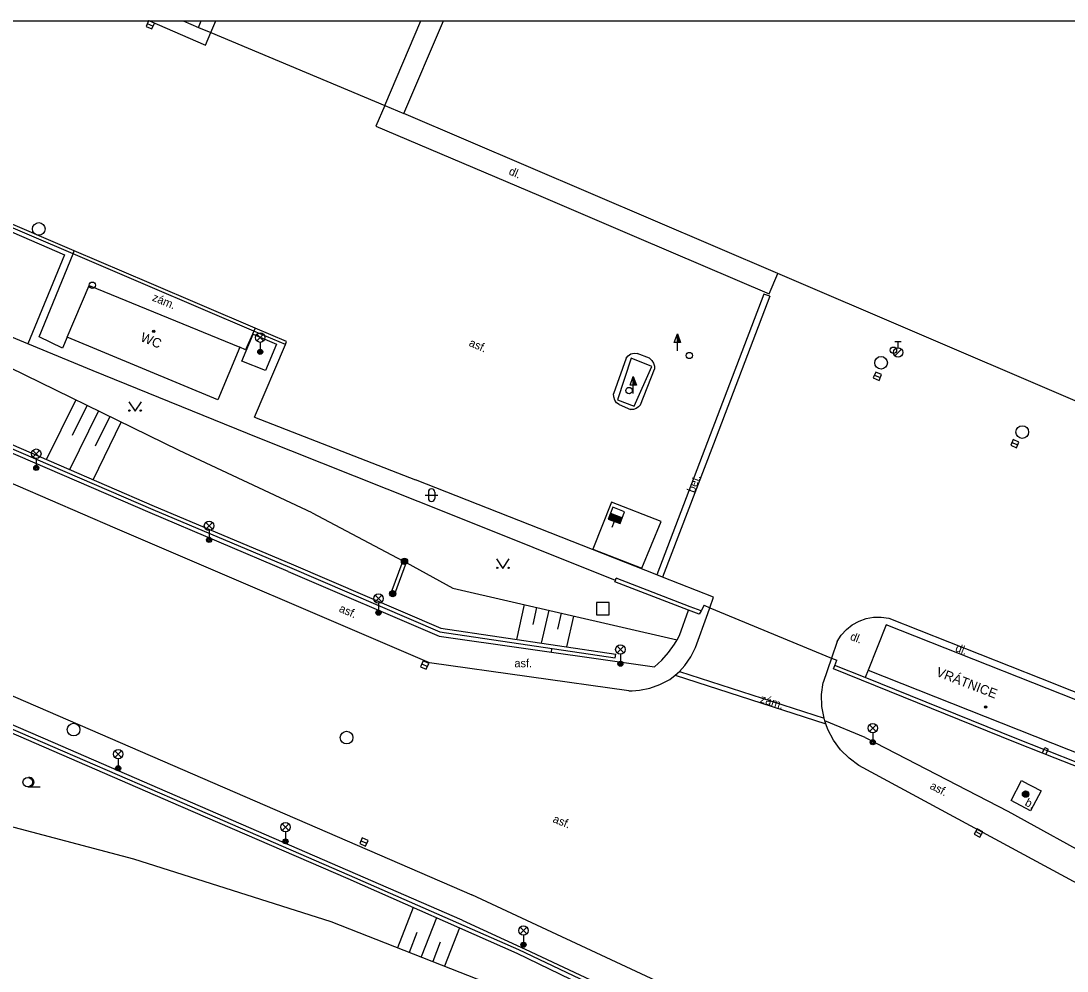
# Model space of a CAD drawing. Extents: x -596024 to -594475, y -1163820 to -1161957.
# Drawn here: x -595200.5 to -595117.6, y -1162032.2 to -1161956.9 of the extents above; entities that cross this region are included whole.
import ezdxf

# ---------------------------------------------------------------- set-up
doc = ezdxf.new("R2010")
doc.units = 0
for name, color, linetype in [('Level 10', 7, 'Continuous'), ('Level 11', 7, 'Continuous'), ('Level 14', 7, 'Continuous'), ('Level 15', 7, 'Continuous'), ('Level 25', 7, 'Continuous'), ('Level 26', 7, 'Continuous'), ('Level 27', 7, 'Continuous'), ('Level 28', 7, 'Continuous'), ('Level 31', 7, 'Continuous'), ('Level 33', 7, 'Continuous'), ('Level 36', 7, 'Continuous'), ('Level 39', 7, 'Continuous'), ('Level 40', 7, 'Continuous'), ('Level 41', 7, 'Continuous'), ('Level 5', 7, 'Continuous'), ('Level 7', 7, 'Continuous'), ('Level 8', 7, 'Continuous'), ('Level 9', 7, 'Continuous'), ('Vrstva 27', 7, 'Continuous'), ('Vrstva 63', 7, 'Continuous')]:
    doc.layers.add(name, color=color, linetype=linetype)

msp = doc.modelspace()

# ---------------------------------------------------------------- linework, layer by layer
at = {"layer": 'Level 10'}
for points in [[(-595192.99, -1161997.09), (-595282.72, -1161958.26)], [(-595320.65, -1161958.54), (-595306.87, -1161964.61), (-595288.8, -1161972.43), (-595198.33, -1162011.58), (-595164.73, -1162026.16)], [(-595196.24, -1161975.11), (-595202.61, -1161972.38)], [(-595190.31, -1161977.65), (-595196.24, -1161975.11)], [(-595181.91, -1161981.23), (-595190.31, -1161977.65)], [(-595179.41, -1161982.3), (-595181.91, -1161981.23)], [(-595179.51, -1161982.53), (-595179.41, -1161982.3)], [(-595181.96, -1161988.3), (-595179.51, -1161982.53)], [(-595181.96, -1161988.3), (-595169.2, -1161993.26)], [(-595158.52, -1161997.45), (-595169.2, -1161993.26)], [(-595152.28, -1162009.97), (-595168.1, -1162007.75), (-595192.99, -1161997.09)], [(-595150.07, -1162000.78), (-595158.52, -1161997.45)], [(-595149.61, -1162000.96), (-595150.07, -1162000.78)], [(-595145.57, -1162002.55), (-595149.61, -1162000.96)], [(-595145.87, -1162003.39), (-595145.57, -1162002.55)], [(-595147, -1162006.54), (-595146.04, -1162003.85), (-595145.87, -1162003.39)], [(-595135.79, -1162006.08), (-595135.46, -1162005.58), (-595135.05, -1162005.13), (-595134.58, -1162004.76), (-595134.05, -1162004.47), (-595133.49, -1162004.26), (-595132.89, -1162004.15), (-595132.29, -1162004.13), (-595131.69, -1162004.21)], [(-595131.69, -1162004.21), (-595119.66, -1162008.97)], [(-595135.79, -1162006.08), (-595136.23, -1162007.38)], [(-595148.27, -1162008.44), (-595147.85, -1162007.98), (-595147.37, -1162007.29), (-595147, -1162006.54)], [(-595136.23, -1162007.38), (-595136.88, -1162009.31)], [(-595152.28, -1162009.97), (-595152.02, -1162009.98), (-595151.44, -1162009.94), (-595150.62, -1162009.78), (-595149.83, -1162009.49), (-595149.05, -1162009.07), (-595148.62, -1162008.75)], [(-595148.62, -1162008.75), (-595148.27, -1162008.44)], [(-595136.81, -1162012.16), (-595136.99, -1162011.21), (-595137.01, -1162010.26), (-595136.88, -1162009.31)], [(-595119.66, -1162008.97), (-595112.42, -1162011.85)], [(-595136.77, -1162012.35), (-595136.81, -1162012.16)], [(-595136.68, -1162012.61), (-595136.77, -1162012.35)], [(-595134.07, -1162015.89), (-595134.84, -1162015.33), (-595135.51, -1162014.66), (-595136.08, -1162013.89), (-595136.52, -1162013.05), (-595136.68, -1162012.61)], [(-595115.74, -1162025.82), (-595134.07, -1162015.89)], [(-595149.73, -1162033.16), (-595164.73, -1162026.16)]]:
    msp.add_lwpolyline(points, dxfattribs=at)
at = {"layer": 'Level 11'}
for p, q in [((-595185.43, -1161957.81), (-595185.033, -1161956.88)), ((-595171.64, -1161963.58), (-595168.763, -1161956.88))]:
    msp.add_line(p, q, dxfattribs=at)
for points in [[(-595235.573, -1161956.88), (-595231.86, -1161959.02), (-595216.69, -1161966.9), (-595197.01, -1161975.43), (-595199.92, -1161982.47)], [(-595190.284, -1161956.88), (-595185.85, -1161958.79), (-595185.43, -1161957.81)], [(-595171.64, -1161963.58), (-595172.33, -1161965.21)], [(-595165.5, -1162028.17), (-595197.92, -1162014.08), (-595256.68, -1161988.67), (-595309.03, -1161965.78)], [(-595172.33, -1161965.21), (-595159.44, -1161970.7)], [(-595159.44, -1161970.7), (-595151.68, -1161974.01)], [(-595196.33, -1161975.34), (-595202.71, -1161972.61)], [(-595151.68, -1161974.01), (-595141.17, -1161978.51)], [(-595196.81, -1161981.94), (-595197.18, -1161982.81), (-595199.01, -1161981.92), (-595196.33, -1161975.34)], [(-595196.33, -1161975.34), (-595196.24, -1161975.11)], [(-595190.41, -1161977.88), (-595196.33, -1161975.34)], [(-595141.17, -1161978.51), (-595140.48, -1161976.91)], [(-595182.01, -1161981.47), (-595190.41, -1161977.88)], [(-595141.13, -1161978.71), (-595141.6, -1161978.53), (-595146.05, -1161990.24), (-595150.07, -1162000.78)], [(-595141.13, -1161978.71), (-595145.58, -1161990.42), (-595149.61, -1162000.96)], [(-595182.01, -1161981.47), (-595182.66, -1161982.96), (-595183.12, -1161982.75)], [(-595181.91, -1161981.23), (-595182.01, -1161981.47)], [(-595179.51, -1161982.53), (-595182.01, -1161981.47)], [(-595182.97, -1161983.84), (-595182.06, -1161981.7)], [(-595182.06, -1161981.7), (-595180.21, -1161982.49)], [(-595180.21, -1161982.49), (-595181.09, -1161984.6)], [(-595152.49, -1161983.62), (-595152.34, -1161983.42), (-595152.13, -1161983.27), (-595151.88, -1161983.22), (-595151.63, -1161983.25)], [(-595150.66, -1161983.62), (-595151.63, -1161983.25)], [(-595181.09, -1161984.6), (-595182.97, -1161983.84)], [(-595152.49, -1161983.62), (-595153.5, -1161986.43)], [(-595150.66, -1161983.62), (-595150.48, -1161983.79), (-595150.34, -1161984), (-595150.27, -1161984.24), (-595150.27, -1161984.49)], [(-595151.36, -1161987.31), (-595150.27, -1161984.49)], [(-595153.06, -1161987.29), (-595153.26, -1161987.14), (-595153.41, -1161986.93), (-595153.49, -1161986.69), (-595153.5, -1161986.43)], [(-595153.06, -1161987.29), (-595152.15, -1161987.68)], [(-595151.36, -1161987.31), (-595151.52, -1161987.47), (-595151.71, -1161987.6), (-595151.92, -1161987.67), (-595152.15, -1161987.68)], [(-595205.04, -1161988.79), (-595189.9, -1161995.35), (-595179.06, -1161999.91), (-595167.19, -1162005.01), (-595153.33, -1162007.07)], [(-595190.22, -1161995.87), (-595205.37, -1161989.35)], [(-595205.16, -1161989.07), (-595190.02, -1161995.62), (-595179.18, -1162000.19), (-595167.27, -1162005.31), (-595153.37, -1162007.37)], [(-595179.29, -1162000.53), (-595190.22, -1161995.87)], [(-595170.21, -1161999.67), (-595171.14, -1162002.23)], [(-595169.95, -1161999.81), (-595170.86, -1162002.33)], [(-595179.29, -1162000.53), (-595167.33, -1162005.66)], [(-595170.86, -1162002.33), (-595171.14, -1162002.23)], [(-595148.28, -1162005.59), (-595147.56, -1162003.59)], [(-595148.47, -1162005.93), (-595148.28, -1162005.59)], [(-595167.33, -1162005.66), (-595153.41, -1162007.64), (-595150.26, -1162008.09)], [(-595150.26, -1162008.09), (-595149.67, -1162007.54), (-595149.15, -1162006.94), (-595148.68, -1162006.29), (-595148.47, -1162005.93)], [(-595150.9, -1162035.77), (-595161.13, -1162030.79), (-595174.54, -1162024.88), (-595187.8, -1162019.14), (-595200.62, -1162013.58), (-595215.32, -1162007.28)], [(-595150.72, -1162035.41), (-595161.01, -1162030.52), (-595174.42, -1162024.61), (-595187.69, -1162018.86), (-595200.5, -1162013.31), (-595215.2, -1162007.01)], [(-595153.37, -1162007.37), (-595153.33, -1162007.07)], [(-595148.62, -1162008.75), (-595136.68, -1162012.61)], [(-595148.27, -1162008.44), (-595136.81, -1162012.16)], [(-595133.33, -1162008.33), (-595133.57, -1162008.93)], [(-595133.57, -1162013.67), (-595136.77, -1162012.35)], [(-595133.57, -1162013.67), (-595122.26, -1162019.52)], [(-595119.52, -1162014.91), (-595119.4, -1162014.64)], [(-595119.4, -1162014.64), (-595119.32, -1162014.47)], [(-595119.32, -1162014.47), (-595119.05, -1162014.6)], [(-595119.24, -1162015.02), (-595119.12, -1162014.75)], [(-595119.12, -1162014.75), (-595119.05, -1162014.6)], [(-595122, -1162018.67), (-595121.16, -1162017.09)], [(-595121.16, -1162017.09), (-595120.64, -1162017.37)], [(-595120.64, -1162017.37), (-595120.38, -1162017.5)], [(-595119.61, -1162017.91), (-595120.45, -1162019.49)], [(-595120.38, -1162017.5), (-595119.61, -1162017.91)], [(-595120.45, -1162019.49), (-595122, -1162018.67)], [(-595122.26, -1162019.52), (-595114.79, -1162023.65)], [(-595165.5, -1162028.17), (-595160.51, -1162030.45), (-595153.13, -1162033.92), (-595150.59, -1162035.13)]]:
    msp.add_lwpolyline(points, dxfattribs=at)
at = {"layer": 'Level 14'}
for points in [[(-595177.38, -1161995.87), (-595187.93, -1161990.93), (-595203.84, -1161983.17)], [(-595177.38, -1161995.87), (-595170.21, -1161999.67)], [(-595170.21, -1161999.67), (-595169.95, -1161999.81)], [(-595169.95, -1161999.81), (-595166.23, -1162001.84)], [(-595166.23, -1162001.84), (-595148.47, -1162005.93)], [(-595219.14, -1162014.8), (-595205.95, -1162019.48), (-595191.54, -1162023.29), (-595175.92, -1162028.26), (-595162.13, -1162033.68), (-595148.28, -1162037.11)]]:
    msp.add_lwpolyline(points, dxfattribs=at)
at = {"layer": 'Level 15'}
for points in [[(-595198.43, -1161991.65), (-595196.12, -1161986.93)], [(-595196.37, -1161989.71), (-595195.23, -1161987.37)], [(-595196.59, -1161992.45), (-595194.33, -1161987.81)], [(-595194.75, -1161993.25), (-595192.53, -1161988.69)], [(-595194.55, -1161990.55), (-595193.43, -1161988.25)], [(-595161.18, -1162005.91), (-595160.55, -1162003.15)], [(-595159.88, -1162004.71), (-595159.57, -1162003.37)], [(-595159.2, -1162006.2), (-595158.6, -1162003.6)], [(-595157.91, -1162005.08), (-595157.62, -1162003.82)], [(-595157.21, -1162006.5), (-595156.65, -1162004.05)], [(-595158.43, -1162006.93), (-595158.39, -1162006.63)], [(-595169.37, -1162027.16), (-595170.62, -1162030.34)], [(-595167.54, -1162027.97), (-595168.76, -1162031.07)], [(-595165.71, -1162028.77), (-595166.9, -1162031.8)], [(-595169.08, -1162029.13), (-595169.69, -1162030.71)], [(-595167.23, -1162029.9), (-595167.83, -1162031.44)]]:
    msp.add_lwpolyline(points, dxfattribs=at)
at = {"layer": 'Level 25'}
for p, q in [((-595148.692, -1161982.368), (-595148.44, -1161981.694)), ((-595148.44, -1161982.368), (-595148.692, -1161982.368)), ((-595148.44, -1161983.02), (-595148.44, -1161982.37)), ((-595152.192, -1161985.748), (-595151.94, -1161985.074)), ((-595151.94, -1161985.748), (-595152.192, -1161985.748)), ((-595151.94, -1161986.4), (-595151.94, -1161985.75))]:
    msp.add_line(p, q, dxfattribs=at)
for points in [[(-595148.19, -1161982.37), (-595148.44, -1161982.37), (-595148.44, -1161981.694), (-595148.44, -1161981.694)], [(-595148.247, -1161982.33), (-595148.4, -1161982.33), (-595148.4, -1161981.917)], [(-595148.305, -1161982.29), (-595148.36, -1161982.29), (-595148.36, -1161982.141)], [(-595151.69, -1161985.75), (-595151.94, -1161985.75), (-595151.94, -1161985.074), (-595151.94, -1161985.074)], [(-595151.747, -1161985.71), (-595151.9, -1161985.71), (-595151.9, -1161985.297)], [(-595151.805, -1161985.67), (-595151.86, -1161985.67), (-595151.86, -1161985.521)]]:
    msp.add_lwpolyline(points, close=True, dxfattribs=at)
for centre, radius in [((-595170.07, -1161999.72), 0.25), ((-595170.07, -1161999.72), 0.2), ((-595170.07, -1161999.72), 0.15), ((-595170.07, -1161999.72), 0.1), ((-595170.07, -1161999.72), 0.05), ((-595171, -1162002.28), 0.25), ((-595171, -1162002.28), 0.2), ((-595171, -1162002.28), 0.15), ((-595171, -1162002.28), 0.1), ((-595171, -1162002.28), 0.05), ((-595120.85, -1162018.17), 0.25), ((-595120.85, -1162018.17), 0.2), ((-595120.85, -1162018.17), 0.15), ((-595120.85, -1162018.17), 0.1), ((-595120.85, -1162018.17), 0.05)]:
    msp.add_circle(centre, radius, dxfattribs=at)
at = {"layer": 'Level 26'}
msp.add_lwpolyline([(-595154.85, -1162003.97), (-595153.85, -1162003.97), (-595153.85, -1162002.97), (-595154.85, -1162002.97)], close=True, dxfattribs=at)
at = {"layer": 'Level 27'}
for p, q in [((-595190.45, -1161957.092), (-595189.99, -1161957.288)), ((-595132.82, -1161984.952), (-595132.36, -1161985.148)), ((-595121.93, -1161990.292), (-595121.47, -1161990.488)), ((-595168.699, -1162007.839), (-595168.241, -1162008.041)), ((-595124.801, -1162021.133), (-595124.359, -1162021.367)), ((-595173.519, -1162021.859), (-595173.061, -1162022.061))]:
    msp.add_line(p, q, dxfattribs=at)
for points in [[(-595132.918, -1161985.181), (-595132.459, -1161985.378), (-595132.262, -1161984.919), (-595132.721, -1161984.722)], [(-595122.028, -1161990.521), (-595121.569, -1161990.718), (-595121.372, -1161990.259), (-595121.831, -1161990.062)], [(-595168.799, -1162008.068), (-595168.342, -1162008.27), (-595168.14, -1162007.812), (-595168.598, -1162007.61)], [(-595124.918, -1162021.353), (-595124.477, -1162021.588), (-595124.242, -1162021.147), (-595124.683, -1162020.912)], [(-595173.62, -1162022.087), (-595173.163, -1162022.29), (-595172.96, -1162021.833), (-595173.417, -1162021.63)]]:
    msp.add_lwpolyline(points, close=True, dxfattribs=at)
for centre in [(-595199.05, -1161973.37), (-595132.3, -1161983.98), (-595121.11, -1161989.47), (-595196.29, -1162013.05), (-595174.66, -1162013.69)]:
    msp.add_circle(centre, 0.5, dxfattribs=at)
at = {"layer": 'Level 28'}
for p, q in [((-595131.2, -1161982.285), (-595130.7, -1161982.285)), ((-595130.95, -1161982.785), (-595130.95, -1161982.285)), ((-595131.208, -1161983.432), (-595130.678, -1161982.902)), ((-595153.9, -1161996.317), (-595152.968, -1161996.681)), ((-595153.881, -1161996.27), (-595152.95, -1161996.635)), ((-595153.863, -1161996.224), (-595152.932, -1161996.588)), ((-595153.845, -1161996.177), (-595152.914, -1161996.542)), ((-595153.827, -1161996.131), (-595152.895, -1161996.495)), ((-595153.809, -1161996.084), (-595152.877, -1161996.448)), ((-595153.79, -1161996.037), (-595152.859, -1161996.402)), ((-595153.772, -1161995.991), (-595152.841, -1161996.355)), ((-595153.754, -1161995.944), (-595152.823, -1161996.309)), ((-595153.736, -1161995.898), (-595152.804, -1161996.262)), ((-595153.452, -1161996.546), (-595153.645, -1161997.039))]:
    msp.add_line(p, q, dxfattribs=at)
msp.add_lwpolyline([(-595153.918, -1161996.363), (-595152.987, -1161996.728), (-595152.622, -1161995.797), (-595153.553, -1161995.432)], close=True, dxfattribs=at)
for centre, radius in [((-595131.32, -1161982.98), 0.25), ((-595130.95, -1161983.16), 0.375)]:
    msp.add_circle(centre, radius, dxfattribs=at)
at = {"layer": 'Level 31'}
for centre in [(-595194.81, -1161977.83), (-595147.5, -1161983.4), (-595152.27, -1161986.18)]:
    msp.add_circle(centre, 0.25, dxfattribs=at)
at = {"layer": 'Level 33'}
for p, q in [((-595181.765, -1161982.25), (-595181.235, -1161981.72)), ((-595181.765, -1161981.72), (-595181.235, -1161982.25)), ((-595181.5, -1161982.36), (-595181.5, -1161983.11)), ((-595199.515, -1161991.45), (-595198.985, -1161990.92)), ((-595199.515, -1161990.92), (-595198.985, -1161991.45)), ((-595199.25, -1161991.56), (-595199.25, -1161992.31)), ((-595185.825, -1161997.16), (-595185.295, -1161996.63)), ((-595185.825, -1161996.63), (-595185.295, -1161997.16)), ((-595185.56, -1161997.27), (-595185.56, -1161998.02)), ((-595172.395, -1162002.93), (-595171.865, -1162002.4)), ((-595172.395, -1162002.4), (-595171.865, -1162002.93)), ((-595172.13, -1162003.04), (-595172.13, -1162003.79)), ((-595153.225, -1162006.97), (-595152.695, -1162006.44)), ((-595153.225, -1162006.44), (-595152.695, -1162006.97)), ((-595152.96, -1162007.08), (-595152.96, -1162007.83)), ((-595133.225, -1162013.2), (-595132.695, -1162012.67)), ((-595133.225, -1162012.67), (-595132.695, -1162013.2)), ((-595132.96, -1162013.31), (-595132.96, -1162014.06)), ((-595193.025, -1162015.26), (-595192.495, -1162014.73)), ((-595193.025, -1162014.73), (-595192.495, -1162015.26)), ((-595192.76, -1162015.37), (-595192.76, -1162016.12)), ((-595179.765, -1162021.05), (-595179.235, -1162020.52)), ((-595179.765, -1162020.52), (-595179.235, -1162021.05)), ((-595179.5, -1162021.16), (-595179.5, -1162021.91)), ((-595160.905, -1162029.25), (-595160.375, -1162028.72)), ((-595160.905, -1162028.72), (-595160.375, -1162029.25)), ((-595160.64, -1162029.36), (-595160.64, -1162030.11))]:
    msp.add_line(p, q, dxfattribs=at)
for centre, radius in [((-595181.5, -1161981.985), 0.375), ((-595181.5, -1161983.11), 0.2), ((-595181.5, -1161983.11), 0.145), ((-595181.5, -1161983.11), 0.0876), ((-595199.25, -1161991.185), 0.375), ((-595199.25, -1161992.31), 0.2), ((-595199.25, -1161992.31), 0.145), ((-595199.25, -1161992.31), 0.0876), ((-595185.56, -1161996.895), 0.375), ((-595185.56, -1161998.02), 0.2), ((-595185.56, -1161998.02), 0.145), ((-595185.56, -1161998.02), 0.0876), ((-595172.13, -1162002.665), 0.375), ((-595172.13, -1162003.79), 0.2), ((-595172.13, -1162003.79), 0.145), ((-595172.13, -1162003.79), 0.0876), ((-595152.96, -1162006.705), 0.375), ((-595152.96, -1162007.83), 0.2), ((-595152.96, -1162007.83), 0.145), ((-595152.96, -1162007.83), 0.0876), ((-595132.96, -1162012.935), 0.375), ((-595132.96, -1162014.06), 0.2), ((-595132.96, -1162014.06), 0.145), ((-595192.76, -1162014.995), 0.375), ((-595132.96, -1162014.06), 0.0876), ((-595192.76, -1162016.12), 0.2), ((-595192.76, -1162016.12), 0.145), ((-595192.76, -1162016.12), 0.0876), ((-595179.5, -1162020.785), 0.375), ((-595179.5, -1162021.91), 0.2), ((-595179.5, -1162021.91), 0.145), ((-595179.5, -1162021.91), 0.0876), ((-595160.64, -1162028.985), 0.375), ((-595160.64, -1162030.11), 0.2), ((-595160.64, -1162030.11), 0.145), ((-595160.64, -1162030.11), 0.0876)]:
    msp.add_circle(centre, radius, dxfattribs=at)
at = {"layer": 'Level 36'}
for p, q in [((-595168.426, -1161994.476), (-595167.426, -1161994.476)), ((-595168.176, -1161994.226), (-595168.176, -1161994.726)), ((-595167.676, -1161994.226), (-595167.676, -1161994.726)), ((-595199.93, -1162017.595), (-595198.93, -1162017.595))]:
    msp.add_line(p, q, dxfattribs=at)
for points in [[(-595191.92, -1161987.07), (-595191.42, -1161987.82), (-595190.92, -1161987.07)], [(-595162.77, -1161999.53), (-595162.27, -1162000.28), (-595161.77, -1161999.53)]]:
    msp.add_lwpolyline(points, dxfattribs=at)
for centre, radius in [((-595191.87, -1161987.77), 0.05), ((-595190.971, -1161987.77), 0.05), ((-595162.72, -1162000.23), 0.05), ((-595161.821, -1162000.23), 0.05), ((-595199.93, -1162017.22), 0.375)]:
    msp.add_circle(centre, radius, dxfattribs=at)
for centre, radius, start, end in [((-595167.926, -1161994.226), 0.25, 0, 180), ((-595167.926, -1161994.726), 0.25, 180, 0), ((-595199.805, -1162017.22), 0.375, 260.40593, 99.59407)]:
    msp.add_arc(centre, radius, start, end, dxfattribs=at)
at = {"layer": 'Level 39'}
for centre, radius in [((-595189.94, -1161981.49), 0.09), ((-595189.94, -1161981.49), 0.0398), ((-595124.02, -1162011.26), 0.09), ((-595124.02, -1162011.26), 0.0398)]:
    msp.add_circle(centre, radius, dxfattribs=at)
at = {"layer": 'Level 5'}
for p, q in [((-595187.61, -1161956.88), (-595186.4, -1161957.4)), ((-595186.4, -1161957.4), (-595186.178, -1161956.88)), ((-595170.12, -1161964.22), (-595166.984, -1161956.88))]:
    msp.add_line(p, q, dxfattribs=at)
for points in [[(-595186.4, -1161957.4), (-595185.43, -1161957.81)], [(-595185.43, -1161957.81), (-595171.64, -1161963.58)], [(-595171.64, -1161963.58), (-595170.12, -1161964.22)], [(-595140.48, -1161976.91), (-595170.12, -1161964.22)], [(-595106.99, -1161991.25), (-595140.48, -1161976.91)], [(-595196.81, -1161981.94), (-595195.05, -1161977.84)], [(-595195.05, -1161977.84), (-595183.12, -1161982.75)], [(-595184.87, -1161986.91), (-595196.81, -1161981.94)], [(-595183.12, -1161982.75), (-595184.87, -1161986.91)], [(-595131.91, -1162004.74), (-595133.33, -1162008.33)], [(-595113.34, -1162012.09), (-595131.91, -1162004.74)], [(-595133.33, -1162008.33), (-595114.77, -1162015.68)]]:
    msp.add_lwpolyline(points, dxfattribs=at)
at = {"layer": 'Level 7'}
for points in [[(-595153.36, -1162001.24), (-595166.41, -1161996), (-595181.67, -1161989.92), (-595194.74, -1161984.61), (-595199.92, -1161982.47), (-595207.87, -1161979.18), (-595217.06, -1161974.63), (-595231.03, -1161967.65), (-595242.24, -1161961.67), (-595247.43, -1161958.9), (-595246.462, -1161956.88)], [(-595147.56, -1162003.59), (-595153.4, -1162001.34), (-595153.36, -1162001.24)], [(-595153.36, -1162001.24), (-595153.29, -1162001.06)], [(-595146.57, -1162003.64), (-595147.44, -1162003.31), (-595153.29, -1162001.06)], [(-595146.57, -1162003.64), (-595146.72, -1162003.91), (-595147.56, -1162003.59)], [(-595146.32, -1162003.2), (-595146.57, -1162003.64)], [(-595081.62, -1162007.11), (-595087.1, -1162016.26), (-595092.39, -1162025.29), (-595104.95, -1162020.33), (-595106.89, -1162019.56), (-595114.3, -1162016.65), (-595119.12, -1162014.75)], [(-595119.52, -1162014.91), (-595121.66, -1162014.07), (-595136.08, -1162008.25), (-595135.96, -1162007.97)], [(-595135.96, -1162007.97), (-595135.81, -1162007.55)], [(-595133.57, -1162008.93), (-595135.96, -1162007.97)], [(-595119.4, -1162014.64), (-595121.55, -1162013.79), (-595133.57, -1162008.93)], [(-595119.12, -1162014.75), (-595119.4, -1162014.64)], [(-595119.24, -1162015.02), (-595119.52, -1162014.91)], [(-595090.15, -1162022), (-595092.1, -1162025.4), (-595092.26, -1162025.67), (-595107, -1162019.84), (-595119.24, -1162015.02)]]:
    msp.add_lwpolyline(points, dxfattribs=at)
at = {"layer": 'Level 8'}
for points in [[(-595146.32, -1162003.2), (-595145.87, -1162003.39)], [(-595145.87, -1162003.39), (-595136.23, -1162007.38)], [(-595136.23, -1162007.38), (-595135.81, -1162007.55)]]:
    msp.add_lwpolyline(points, dxfattribs=at)
at = {"layer": 'Level 9'}
for points in [[(-595152.11, -1161983.61), (-595153.19, -1161986.91), (-595151.87, -1161987.43), (-595150.46, -1161984.27), (-595152.11, -1161983.61)], [(-595153.66, -1161995.02), (-595155.15, -1161998.74), (-595151.27, -1162000.27), (-595149.74, -1161996.55), (-595153.66, -1161995.02)]]:
    msp.add_lwpolyline(points, dxfattribs=at)
at = {"layer": 'Vrstva 27'}
msp.add_lwpolyline([(-595190.309, -1161956.88), (-595190.359, -1161956.88), (-595190.548, -1161957.321), (-595190.089, -1161957.518), (-595189.892, -1161957.059)], close=True, dxfattribs=at)
at = {"layer": 'Vrstva 63'}
msp.add_lwpolyline([(-594475.47, -1163820.23), (-596024.42, -1163820.23), (-596024.42, -1161956.88), (-594475.47, -1161956.88)], close=True, dxfattribs=at)

# ---------------------------------------------------------------- texts
at = {"layer": 'Level 40'}
for s, rotation, p in [('dl.', 336.91, (-595161.86, -1161969.03)), ('zám.', 337.66, (-595190.12, -1161979.03)), ('asf.', 336.83, (-595165.02, -1161982.62)), ('bet.', 69.08, (-595147.1, -1161994.33)), ('asf.', 336.3, (-595175.32, -1162003.68)), ('dl.', 338.42, (-595134.81, -1162005.91)), ('dl.', 338.42, (-595126.47, -1162006.82)), ('zám.', 342.52, (-595141.94, -1162010.88)), ('asf.', 332.02, (-595128.49, -1162017.7)), ('b.', 332.02, (-595120.96, -1162019.03)), ('asf.', 338.12, (-595158.37, -1162020.38))]:
    msp.add_text(s, height=0.65, rotation=rotation, dxfattribs=at).set_placement(p)
msp.add_text('asf.', height=0.65, dxfattribs=at).set_placement((-595161.36, -1162008.11))
at = {"layer": 'Level 41'}
for s, rotation, p in [('WC', 337.66, (-595191.06, -1161982.23)), ('VRÁTNICE', 338.84, (-595128, -1162008.78))]:
    msp.add_text(s, height=0.75, rotation=rotation, dxfattribs=at).set_placement(p)

doc.saveas('drawing.dxf')
